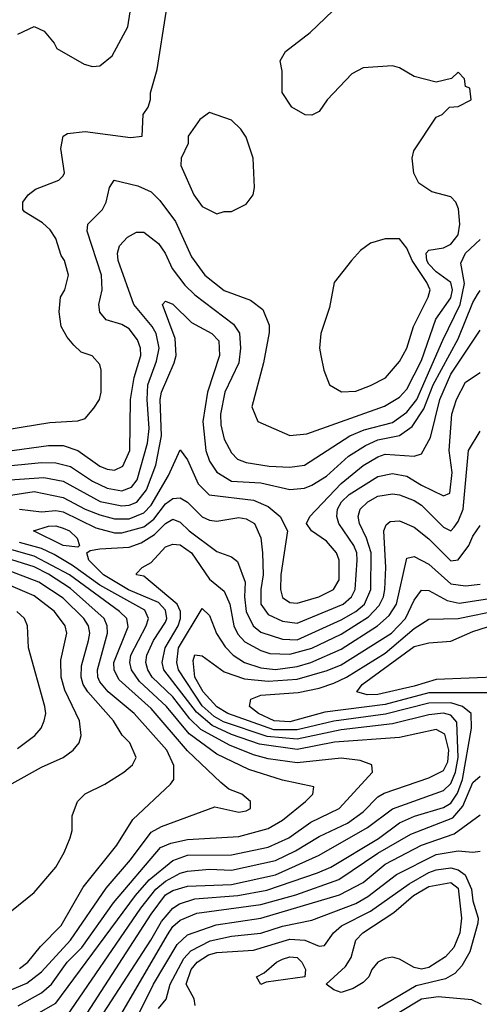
# Model space of a CAD drawing. Header units: inches. Extents: x 1793389 to 1900389, y 320802 to 470796.
# Tile 678 of 752: x 1864931 to 1866188, y 442115 to 444809. Entities that reach past the tile are written whole.
import ezdxf

# ---------------------------------------------------------------- set-up
doc = ezdxf.new("R2010")
doc.units = ezdxf.units.IN
doc.header["$MEASUREMENT"] = 0
doc.layers.add('B8464', color=7, linetype='Continuous')

msp = doc.modelspace()

# ---------------------------------------------------------------- linework, layer by layer
at = {"layer": 'B8464', "color": 2}
for points, elevation in [([(1864926, 444770), (1864970, 444791), (1864998, 444778), (1865025.4, 444745.4), (1865032, 444730), (1865107.1, 444687.1), (1865130, 444681), (1865150, 444682.8), (1865184, 444710), (1865226.6, 444790), (1865242, 444890)], 362), ([(1864850, 443680.4), (1865013.1, 443706.9), (1865090, 443711), (1865110, 443718), (1865133.6, 443746.4), (1865148.7, 443770), (1865153.2, 443790), (1865154, 443850), (1865150, 443866), (1865128.9, 443888.9), (1865099.3, 443899.3), (1865078.6, 443918.6), (1865060.2, 443940.2), (1865044, 443970), (1865039, 444010), (1865042, 444050), (1865054, 444070), (1865064, 444110), (1865053.2, 444150), (1865044.1, 444164.1), (1865029.4, 444210), (1865014.2, 444234.1), (1864993.1, 444253.1), (1864943.7, 444283.7), (1864939, 444290), (1864939, 444310), (1864954, 444330), (1864974.2, 444345.8), (1865038, 444370), (1865050, 444382), (1865053.2, 444390), (1865043.2, 444456.8), (1865049.4, 444490.6), (1865062, 444498), (1865110, 444502.8), (1865233.6, 444486.4), (1865266, 444490), (1865268.7, 444550), (1865282, 444570), (1865289, 444591), (1865289, 444609), (1865306.8, 444673.2), (1865331.8, 444830)], 358), ([(1864890, 443627.1), (1865010, 443644), (1865050, 443643.6), (1865090.2, 443630.2), (1865150, 443587.4), (1865170, 443578.9), (1865190, 443576.5), (1865212.5, 443587.5), (1865232.3, 443630), (1865233.7, 443770), (1865243.9, 443830), (1865262, 443890), (1865261.3, 443910), (1865253, 443933), (1865230, 443962.9), (1865210, 443975.1), (1865167.7, 443987.7), (1865150, 444008.7), (1865147.3, 444030), (1865156.2, 444070), (1865154.3, 444110), (1865115.1, 444230), (1865117.2, 444250), (1865157, 444290), (1865167, 444310), (1865176, 444350), (1865189.6, 444370.4), (1865254.2, 444354.2), (1865290, 444338), (1865314, 444314), (1865357.2, 444257.2), (1865400.5, 444160.5), (1865437.1, 444110), (1865490, 444068.4), (1865562, 444042), (1865595.9, 444015.9), (1865613, 443973), (1865613.2, 443953.2), (1865598, 443870), (1865566, 443750), (1865582, 443710), (1865670, 443671), (1865716, 443676), (1865928.6, 443751.4), (1865970, 443775.8), (1865990, 443798), (1866030, 443876.3), (1866068.6, 443990), (1866110, 444048.4), (1866114.4, 444070), (1866109.7, 444090), (1866070, 444119.2), (1866050, 444140.5), (1866044.1, 444150), (1866042.6, 444170), (1866050, 444178), (1866090, 444184.4), (1866110, 444194.9), (1866130, 444220.7), (1866134.8, 444250), (1866131.3, 444291.3), (1866124, 444310), (1866110, 444324), (1866058, 444338), (1866022, 444362), (1866009.1, 444389.1), (1866004, 444430), (1866009, 444450), (1866070, 444542), (1866086, 444550), (1866106, 444570), (1866130, 444572), (1866166, 444590), (1866162, 444622), (1866150, 444626), (1866147.3, 444647.3), (1866130, 444666), (1866111.6, 444648.4), (1866070, 444638), (1866010, 444654), (1865970, 444677.2), (1865950, 444682.7), (1865870, 444677.2), (1865838.8, 444661.2), (1865771.3, 444590), (1865750, 444558), (1865730, 444548), (1865711.6, 444548.4), (1865675.3, 444570), (1865649, 444610), (1865648.4, 444668.4), (1865643.1, 444696.9), (1865658, 444722), (1865725.4, 444774.6), (1865787, 444833)], 354), ([(1864870, 443585.4), (1864990, 443597.2), (1865030, 443596.9), (1865070, 443586.7), (1865130, 443546.5), (1865170, 443527.1), (1865210, 443519.6), (1865236.3, 443530), (1865251.9, 443550), (1865280.3, 443650), (1865284.5, 443690), (1865279.3, 443770), (1865281.4, 443810), (1865305.4, 443874.6), (1865311.9, 443910), (1865303.9, 443950), (1865293.5, 443970), (1865243, 444030), (1865200.5, 444150), (1865198.4, 444170), (1865203.7, 444190), (1865225.8, 444214.2), (1865250, 444227.3), (1865270, 444227.3), (1865310, 444196.3), (1865328.4, 444170), (1865347.9, 444127.9), (1865382.6, 444082.6), (1865410, 444056.4), (1865515.9, 443975.9), (1865531.6, 443951.6), (1865534.3, 443910), (1865530.2, 443870), (1865491.7, 443790), (1865479.6, 443730), (1865480.8, 443700.8), (1865490, 443661), (1865510, 443624), (1865526.5, 443606.5), (1865550, 443597.6), (1865612.7, 443587.3), (1865670, 443584.6), (1865709.7, 443590.3), (1865834, 443670), (1865872.9, 443687.1), (1865950, 443707.1), (1865990, 443735.2), (1866016.8, 443770), (1866087.7, 443932.3), (1866135.8, 444030), (1866147.3, 444087.3), (1866136.9, 444143.1), (1866149.7, 444170), (1866190, 444207.3)], 350), ([(1864810, 443543.2), (1864996.7, 443556.7), (1865050, 443546.5), (1865151, 443491), (1865210, 443478.8), (1865230, 443480.2), (1865251.1, 443488.9), (1865277.4, 443522.6), (1865303.5, 443590), (1865319, 443670), (1865315.3, 443770), (1865318.4, 443790), (1865353.7, 443870), (1865358.3, 443890), (1865356.4, 443936.4), (1865321.2, 444030), (1865330, 444038.8), (1865350, 444030.4), (1865400.6, 443980.6), (1865456.3, 443950), (1865475.3, 443930), (1865477, 443890), (1865444, 443790), (1865431.4, 443710), (1865440.2, 443630), (1865450, 443600.7), (1865470, 443570.5), (1865510, 443546), (1865590, 443541.5), (1865670, 443523.7), (1865710, 443527.2), (1865730, 443534.9), (1865770, 443560.3), (1865830, 443614.9), (1865876.4, 443643.6), (1865910, 443659.7), (1865970, 443671.4), (1866004.2, 443695.8), (1866036.2, 443743.8), (1866061.3, 443810), (1866130, 443935.8), (1866170, 444035.5), (1866183, 444057), (1866190, 444068)], 346), ([(1864870, 443502.8), (1864970, 443518), (1865050, 443501.2), (1865110, 443469.2), (1865150, 443453.8), (1865190, 443443.2), (1865230, 443442.9), (1865270, 443459.2), (1865290, 443480.9), (1865338, 443562), (1865370, 443632), (1865390, 443604.7), (1865418.9, 443538.9), (1865449.2, 443509.2), (1865570, 443494), (1865610, 443476.5), (1865643, 443450), (1865662.8, 443410), (1865645.2, 443290), (1865644.2, 443250), (1865650, 443227.7), (1865670, 443214), (1865690, 443212), (1865749.2, 443230), (1865789.4, 443250), (1865804.2, 443275.8), (1865804.7, 443330), (1865796.9, 443350), (1865770, 443382), (1865728.7, 443410), (1865715.3, 443430), (1865724, 443450), (1865810, 443540.2), (1865870, 443588.9), (1865910, 443612.9), (1865930, 443620.3), (1866010, 443614.9), (1866030, 443620.7), (1866054.1, 443665.9), (1866080.3, 443770), (1866110, 443839.5), (1866190, 443959.1)], 342), ([(1864930, 443469.2), (1864990, 443462), (1865030, 443466.4), (1865050, 443462.2), (1865139, 443419), (1865190, 443404.5), (1865210, 443404.5), (1865270, 443421.6), (1865297.4, 443442.6), (1865330, 443484), (1865350, 443498.9), (1865370, 443500.3), (1865390, 443488.5), (1865430, 443448.4), (1865450, 443439.5), (1865470, 443436.4), (1865530, 443446.7), (1865550, 443443.1), (1865573.4, 443430), (1865590, 443391.3), (1865594.9, 443350), (1865596.5, 443290), (1865590.2, 443249.8), (1865590.3, 443210), (1865610, 443181.1), (1865650, 443163.2), (1865690, 443157.7), (1865815.1, 443210), (1865838.3, 443230), (1865848.6, 443250), (1865853.8, 443330), (1865852.9, 443350), (1865844.8, 443370), (1865804, 443430), (1865797.7, 443450), (1865799.8, 443470), (1865811.1, 443490), (1865831.5, 443510), (1865910, 443558.9), (1865950, 443567.6), (1865990, 443560.3), (1866030, 443534.9), (1866090, 443506), (1866106.8, 443513.2), (1866114, 443570), (1866105.1, 443630), (1866112.3, 443730), (1866125.1, 443770), (1866150, 443817.1), (1866190, 443844)], 338), ([(1864970, 442083.6), (1865030, 442118), (1865247.6, 442412.4), (1865284.9, 442455.1), (1865350, 442507.9), (1865390, 442522.4), (1865510, 442523.9), (1865610, 442544.4), (1865667.3, 442570), (1865727.3, 442612.7), (1865804.5, 442650), (1865896, 442750), (1865894, 442770), (1865861.6, 442781.6), (1865810, 442788), (1865690, 442775.8), (1865610, 442786.6), (1865570, 442797.4), (1865504.2, 442824.2), (1865426.4, 442866.4), (1865396.2, 442896.2), (1865350, 442956.1), (1865293.1, 443010), (1865280.9, 443030), (1865276, 443050), (1865278.7, 443070), (1865296.4, 443110), (1865330, 443160.5), (1865333.6, 443170), (1865330, 443193), (1865310, 443214.4), (1865228.8, 443248.8), (1865159.7, 443290), (1865119.6, 443330), (1865114, 443350), (1865123.3, 443356.7), (1865150, 443361.3), (1865230, 443365.5), (1865262.8, 443377.2), (1865299.6, 443400.4), (1865330, 443430.3), (1865350, 443442), (1865370, 443434), (1865394, 443410), (1865470, 443353.7), (1865510, 443339.1), (1865526.4, 443326.4), (1865547.4, 443270), (1865545.2, 443230), (1865550.2, 443190), (1865568.9, 443150), (1865590, 443133.1), (1865650, 443113.8), (1865690, 443112.3), (1865810, 443166.4), (1865850, 443189.2), (1865874, 443210), (1865890.8, 443250), (1865891.6, 443350), (1865879.3, 443390), (1865860.5, 443430), (1865856.9, 443450), (1865862.4, 443470), (1865882.9, 443490), (1865910, 443504.9), (1865950, 443511.8), (1865970, 443508.8), (1866010, 443493.1), (1866030, 443480.3), (1866090, 443420.4), (1866110, 443410.5), (1866119.2, 443420.8), (1866130, 443435.5), (1866143.5, 443470), (1866158.7, 443630), (1866190, 443682.8)], 334), ([(1865050, 442067.6), (1865262, 442378), (1865302.8, 442430), (1865330, 442452), (1865370, 442473.4), (1865390, 442479.1), (1865450, 442484.2), (1865510, 442481.8), (1865630, 442508.2), (1865685.4, 442534.6), (1865750, 442573.8), (1865827.6, 442610), (1865870, 442641.7), (1865910, 442682), (1865927.7, 442692.3), (1866050, 442734.6), (1866090, 442754), (1866101.5, 442778.5), (1866104.4, 442810), (1866093.7, 442853.7), (1866070, 442866.9), (1865970, 442845.1), (1865791.7, 442831.7), (1865690, 442812.1), (1865586.4, 442826.4), (1865510, 442852.6), (1865457.5, 442877.5), (1865414.2, 442914.2), (1865325.3, 443030), (1865320.8, 443050), (1865328.7, 443090), (1865364.4, 443150), (1865370.7, 443170), (1865370.8, 443190), (1865361.8, 443210), (1865270, 443286.6), (1865250.5, 443289.5), (1865250, 443294), (1865266, 443310), (1865290, 443324), (1865330, 443366.4), (1865350, 443374), (1865370, 443371.8), (1865400.4, 443350), (1865450, 443278), (1865490, 443244.9), (1865505.2, 443210), (1865516.5, 443150), (1865527.8, 443127.8), (1865546.8, 443106.8), (1865590, 443082.7), (1865615.1, 443075.1), (1865670, 443073), (1865730, 443089.2), (1865810, 443127.3), (1865884.6, 443175.4), (1865913.7, 443206.3), (1865925.8, 443230), (1865929.8, 443250), (1865932, 443310), (1865926.3, 443410), (1865933.4, 443426.6), (1865944.4, 443435.6), (1865970, 443437.6), (1866010, 443420.3), (1866050, 443388.5), (1866110, 443328.5), (1866130, 443330.6), (1866159.6, 443370), (1866170, 443396), (1866190, 443424.7)], 330), ([(1864926.6, 442110), (1864990, 442146.3), (1865017.4, 442170), (1865061, 442230), (1865100.4, 442270), (1865187.8, 442392.2), (1865315.9, 442544.1), (1865344, 442556), (1865390, 442565.8), (1865530, 442574), (1865610, 442596), (1865650, 442618.7), (1865712.3, 442670), (1865732.7, 442690), (1865735.3, 442710), (1865650, 442728), (1865557.3, 442757.3), (1865470, 442799.2), (1865394.4, 442854.4), (1865332, 442930), (1865258.4, 442998.4), (1865236.4, 443030), (1865231.9, 443050), (1865235.1, 443070), (1865276.8, 443150), (1865283.1, 443170), (1865272.8, 443192.8), (1865150, 443261.8), (1865075.6, 443315.6), (1865025.2, 443345.2), (1864990, 443362), (1864930, 443378.6)], 338), ([(1864830, 442122.3), (1864950, 442172.6), (1864990, 442203.1), (1865069.8, 442290), (1865167.5, 442432.5), (1865234, 442510), (1865290, 442585.3), (1865318.4, 442601.6), (1865464.7, 442655.3), (1865530, 442640.7), (1865550, 442644), (1865562, 442650), (1865562, 442670), (1865538, 442690), (1865503.2, 442703.2), (1865481.2, 442721.2), (1865390, 442808.2), (1865290, 442924), (1865202.5, 443002.5), (1865188.9, 443028.9), (1865188.7, 443050), (1865227.5, 443147.5), (1865224.2, 443170), (1865204.2, 443190), (1865067.3, 443290), (1864970, 443340.9), (1864890, 443363.4)], 342), ([(1864930, 442212.2), (1864953.3, 442230), (1864987.6, 442272.4), (1865044.2, 442330), (1865104.8, 442435.2), (1865196.2, 442550), (1865240.1, 442619.9), (1865343.3, 442716.7), (1865352.7, 442730), (1865352.3, 442767.7), (1865333, 442810), (1865243.5, 442910), (1865172.6, 442970), (1865150, 442997), (1865144.2, 443010), (1865143.5, 443030), (1865171, 443130), (1865169.8, 443150), (1865161.7, 443170), (1865070, 443252.7), (1865010, 443292.2), (1864970, 443311.4), (1864909.3, 443330.7)], 346), ([(1865115.3, 442090), (1865290, 442361.1), (1865330, 442414.4), (1865350, 442426), (1865390, 442438.2), (1865510, 442442.3), (1865630, 442469.3), (1865750, 442522.3), (1865881.8, 442598.2), (1865950.7, 442649.3), (1866090, 442699.6), (1866110, 442718.9), (1866122.8, 442750), (1866129.9, 442790), (1866126.4, 442886.4), (1866110, 442906.2), (1866090, 442911.4), (1866050, 442907), (1865950, 442882), (1865810, 442866.1), (1865690, 442840.5), (1865607.4, 442847.4), (1865487.8, 442887.8), (1865462.3, 442902.3), (1865430, 442931.6), (1865365, 443030), (1865360.3, 443050), (1865365.5, 443090), (1865430, 443198), (1865450, 443178.8), (1865469.2, 443129.2), (1865493, 443093), (1865514.4, 443070), (1865545.5, 443050), (1865590, 443035.5), (1865630, 443031.1), (1865690, 443038.9), (1865726.6, 443050), (1865810, 443086.9), (1865909.7, 443150), (1865941.4, 443178.6), (1865960.9, 443210), (1865990, 443336), (1866010, 443340.5), (1866050, 443318.7), (1866110, 443265.2), (1866150, 443259.5), (1866190, 443264.6)], 326), ([(1864908.7, 442370), (1864970, 442421), (1865029.2, 442490), (1865052.7, 442530), (1865069, 442570), (1865074, 442590), (1865074, 442630), (1865088.7, 442670), (1865109.5, 442690.5), (1865163.2, 442716.8), (1865215.3, 442750), (1865239, 442770), (1865249.2, 442790), (1865232, 442830), (1865211.2, 442851.2), (1865187, 442890), (1865116.9, 442970), (1865104.4, 442990), (1865098.5, 443010), (1865099.5, 443040.5), (1865119.1, 443110), (1865122.6, 443130), (1865119.1, 443150), (1865106.6, 443170), (1865050, 443226), (1864983.6, 443270), (1864890, 443305.7)], 350), ([(1864910, 442719.1), (1864990, 442763.8), (1865049.6, 442790.4), (1865077.2, 442810), (1865093.2, 442830), (1865099.3, 442850), (1865094, 442890), (1865054.1, 442974.1), (1865044.4, 443010), (1865043.5, 443056.5), (1865059.6, 443130), (1865055.1, 443150), (1865025.6, 443190), (1864970, 443232.3), (1864887.7, 443267.7)], 354), ([(1865160.4, 442090), (1865289.8, 442290), (1865318.4, 442341.6), (1865350, 442377.4), (1865367.6, 442390), (1865410, 442402.9), (1865527.8, 442412.2), (1865607, 442427), (1865745.3, 442474.7), (1865781.6, 442490), (1865911.8, 442568.2), (1865970, 442611.4), (1866010.7, 442629.3), (1866090, 442653.4), (1866110, 442664.7), (1866127.8, 442692.2), (1866141.7, 442730), (1866166.2, 442870), (1866166, 442910), (1866141.6, 442930), (1866110, 442939.9), (1866050, 442938.4), (1865931.3, 442908.7), (1865790, 442889.9), (1865690, 442866.1), (1865626, 442866), (1865499.6, 442910), (1865470, 442928.9), (1865432.3, 442970), (1865410, 443009.6), (1865404.8, 443055.2), (1865410, 443070.7), (1865430, 443068), (1865490, 443024.9), (1865545.2, 443005.2), (1865610, 442998.6), (1865690, 443004.1), (1865772, 443028), (1865810, 443043.9), (1865948, 443130), (1865986.2, 443170), (1866010, 443220.7), (1866030, 443248), (1866050, 443246.7), (1866099.5, 443219.5), (1866132.4, 443212.4), (1866210, 443224.7)], 322), ([(1864924.9, 442815.1), (1864972.3, 442850), (1864989.4, 442870), (1864998, 442890), (1865002, 442910), (1864999.5, 442930), (1864955.1, 443090), (1864952.3, 443150), (1864943.7, 443170), (1864922.7, 443190)], 358), ([(1866230, 442967.1), (1866050, 442967), (1865930, 442934.7), (1865765.5, 442914.5), (1865670, 442887.4), (1865627, 442890), (1865584.2, 442910), (1865559.5, 442930), (1865562.7, 442950), (1865590, 442960.3), (1865692.5, 442967.5), (1865750, 442979.6), (1865790, 442993.4), (1865824.2, 443010), (1865930, 443075.9), (1866010, 443142.7), (1866050, 443168.7), (1866130, 443170.2), (1866245.4, 443194.6)], 318), ([(1866250, 443011.2), (1866070, 443003.1), (1866010, 442984.9), (1865910, 442962.8), (1865881.5, 442961.5), (1865853.2, 442970), (1865867.3, 442990), (1866010, 443094), (1866050, 443103.7), (1866110, 443108.5), (1866170, 443135.2), (1866270, 443166.4)], 314), ([(1865209.8, 442090.2), (1865335, 442305), (1865350, 442327.2), (1865370, 442345.2), (1865415.7, 442364.3), (1865590, 442387.6), (1865686.1, 442413.9), (1865803.6, 442456.4), (1865910, 442528.1), (1866000.2, 442579.8), (1866115.1, 442624.9), (1866143, 442657), (1866170, 442722), (1866190, 442739.1)], 318), ([(1865257.6, 442090), (1865296.8, 442170), (1865361.6, 442278.4), (1865390, 442304.9), (1865468.2, 442331.8), (1865590, 442350.2), (1865805.9, 442414.1), (1865870, 442447.9), (1865930, 442498), (1866029.9, 442550.1), (1866118.6, 442581.4), (1866190, 442633)], 314), ([(1865310, 442103.1), (1865331.8, 442128.2), (1865342.4, 442170), (1865379.9, 442240.1), (1865398.7, 442261.3), (1865452, 442288), (1865510, 442301.1), (1865590, 442309.2), (1865650, 442328.3), (1865730, 442344.9), (1865849.8, 442390.2), (1865883, 442410), (1865961.6, 442470), (1866070, 442524.2), (1866130, 442534.3), (1866170, 442530.5), (1866190, 442533.4)], 310), ([(1865411.1, 442111.1), (1865407.6, 442130), (1865386.2, 442170), (1865399.8, 442210), (1865416.3, 442230), (1865447.3, 442250), (1865470, 442256.2), (1865570, 442262.4), (1865670, 442293.2), (1865710.2, 442290.2), (1865750, 442274), (1865764.7, 442275.3), (1865789.4, 442310), (1865810.8, 442329.2), (1865890.5, 442369.5), (1865996.1, 442443.9), (1866050, 442475.2), (1866070, 442482.8), (1866110, 442488.2), (1866130, 442482.4), (1866148.7, 442468.7), (1866166.5, 442430), (1866170, 442398), (1866184.7, 442350), (1866183.6, 442336.4), (1866161.8, 442258.2), (1866140.2, 442219.8), (1866121.1, 442198.9), (1866095.6, 442184.4), (1866015.1, 442164.9), (1865910, 442103.5)], 306), ([(1866194.2, 442114.2), (1866167, 442127), (1866075.3, 442135.3), (1866030, 442128.7), (1865910, 442056.4)], 310)]:
    msp.add_lwpolyline(points, dxfattribs=dict(at, elevation=elevation))
for points, elevation in [([(1865450, 444555.3), (1865423.5, 444536.5), (1865392, 444490), (1865391.3, 444470), (1865372, 444430), (1865371.3, 444410), (1865407.3, 444330), (1865430, 444298), (1865470, 444278), (1865490, 444284.7), (1865510, 444284.7), (1865550, 444304.7), (1865569, 444330), (1865573.2, 444350), (1865569.2, 444430), (1865550, 444488), (1865535.3, 444510), (1865510, 444534)], 358), ([(1865970, 444209.2), (1865930, 444209.2), (1865890, 444197.2), (1865862.5, 444177.5), (1865838, 444150), (1865791, 444090), (1865778.5, 444021.5), (1865754, 443950), (1865750.7, 443910), (1865754, 443890), (1865762.8, 443850), (1865778, 443810), (1865810.8, 443790.8), (1865850, 443793), (1865890, 443808.2), (1865931, 443829), (1865970, 443874), (1865989.7, 443910.3), (1866008.2, 443970), (1866047.8, 444050), (1866053, 444070), (1866044.4, 444090), (1866004, 444150), (1865990, 444184)], 358), ([(1865090, 443365.2), (1865050, 443369.8), (1864969, 443410), (1865010, 443423.1), (1865030, 443423.7), (1865050, 443417.4), (1865067.3, 443410), (1865087.7, 443390), (1865094.8, 443370)], 334), ([(1866030, 442211.1), (1866010, 442215.4), (1865970, 442238.3), (1865950, 442243.5), (1865930, 442239.7), (1865910.7, 442230), (1865894, 442210), (1865886, 442190), (1865870, 442174), (1865842.5, 442157.5), (1865810, 442147.3), (1865790, 442154), (1865768.7, 442170), (1865822, 442218), (1865837.2, 442242.8), (1865849.7, 442290), (1865869.6, 442310), (1865954.1, 442365.9), (1866007.6, 442412.4), (1866050, 442436.9), (1866110, 442447.7), (1866130, 442432), (1866138.7, 442350), (1866135, 442310), (1866118.5, 442270), (1866095.5, 442244.5), (1866050, 442215.1)], 302), ([(1865590, 442168.7), (1865578, 442190), (1865599.3, 442200.7), (1865633.2, 442230), (1865650, 442238.4), (1865670, 442244.4), (1865690, 442242.4), (1865702.4, 442230), (1865712.4, 442210), (1865710.5, 442189.5), (1865604.7, 442175.3)], 302)]:
    msp.add_lwpolyline(points, close=True, dxfattribs=dict(at, elevation=elevation))

doc.saveas('drawing.dxf')
